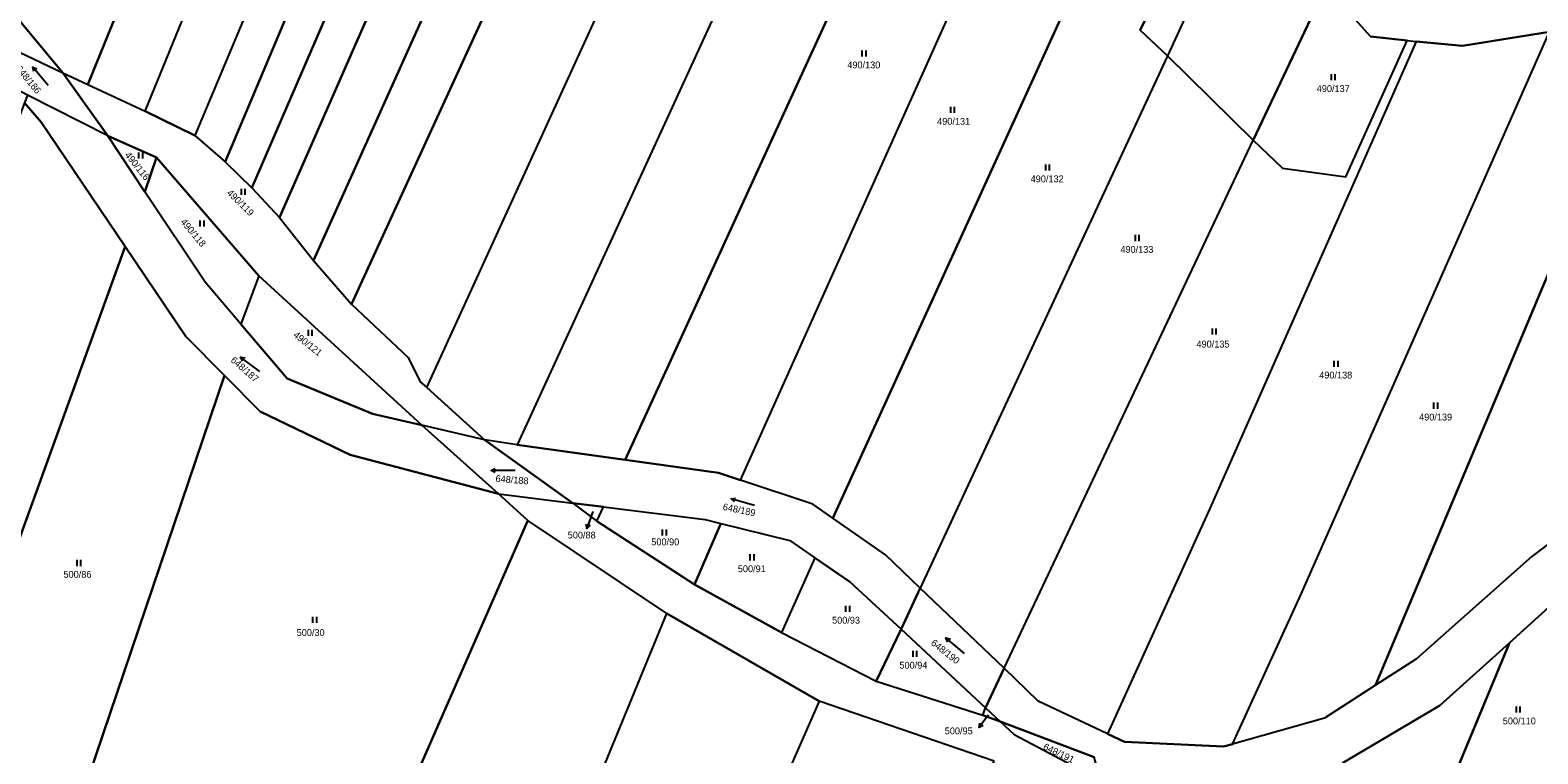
# Model space of a CAD drawing. Extents: x -654083 to -650132, y -1099819 to -1096699.
# Drawn here: x -651055.5 to -650680.3, y -1098806.5 to -1098626.4 of the extents above; entities that cross this region are included whole.
import ezdxf

# ---------------------------------------------------------------- set-up
doc = ezdxf.new("R2010")
doc.units = 0
for name, color, linetype in [('Obvody jako plochy', 7, 'Continuous'), ('Parcelní čísla', 7, 'Continuous'), ('Prvky pro prodl_ par_ č_', 7, 'Continuous'), ('Značky kultur', 7, 'Continuous')]:
    doc.layers.add(name, color=color, linetype=linetype)

msp = doc.modelspace()

# ---------------------------------------------------------------- linework, layer by layer
at = {"layer": 'Obvody jako plochy'}
for points in [[(-651003.38, -1098546.99), (-650965.66, -1098454.1), (-650992.27, -1098443.62), (-651063.28, -1098617.85), (-651047.34, -1098636.99), (-651041.11, -1098639.89)], [(-650988.54, -1098552.67), (-650950.27, -1098458.77), (-650965.66, -1098454.1), (-651003.38, -1098546.99), (-651041.11, -1098639.89), (-651026.82, -1098646.57)], [(-650936.41, -1098466.09), (-650975.44, -1098559.36), (-651014.48, -1098652.62), (-651026.82, -1098646.57), (-650988.54, -1098552.67), (-650950.27, -1098458.77), (-650947.09, -1098459.49)], [(-650967.34, -1098565.17), (-650927.75, -1098471.23), (-650936.41, -1098466.09), (-650975.44, -1098559.36), (-651014.48, -1098652.62), (-651006.94, -1098659.12)], [(-651000.31, -1098665.66), (-650959.47, -1098571.14), (-650918.63, -1098476.63), (-650927.75, -1098471.23), (-650967.34, -1098565.17), (-651006.94, -1098659.12)], [(-650951.57, -1098577.45), (-650909.69, -1098481.91), (-650918.63, -1098476.63), (-650959.47, -1098571.14), (-651000.31, -1098665.66), (-650993.45, -1098673)], [(-650941.23, -1098586.33), (-650897.48, -1098488.98), (-650909.69, -1098481.91), (-650951.57, -1098577.45), (-650993.45, -1098673), (-650984.99, -1098683.69)], [(-650930.17, -1098595.54), (-650884.84, -1098496.47), (-650897.48, -1098488.98), (-650941.23, -1098586.33), (-650984.99, -1098683.69), (-650975.5, -1098694.62)], [(-650956.75, -1098715.33), (-650909.95, -1098612.89), (-650864.45, -1098512.6), (-650872.49, -1098507.98), (-650884.84, -1098496.47), (-650930.17, -1098595.54), (-650975.5, -1098694.62), (-650961.39, -1098707.89), (-650958.39, -1098713.9)], [(-650934.3, -1098729.61), (-650942.43, -1098728.33), (-650956.75, -1098715.33), (-650909.95, -1098612.89), (-650864.45, -1098512.6), (-650840.72, -1098525.6), (-650888.26, -1098629.25)], [(-650907.43, -1098733.33), (-650865.23, -1098641.33), (-650816.21, -1098534.48), (-650833.76, -1098529.32), (-650840.72, -1098525.6), (-650888.26, -1098629.25), (-650934.3, -1098729.61)], [(-650878.73, -1098738.36), (-650837.73, -1098646.96), (-650791.34, -1098543.53), (-650798.66, -1098539.63), (-650816.21, -1098534.48), (-650865.23, -1098641.33), (-650907.43, -1098733.33), (-650884.15, -1098736.55)], [(-650816.56, -1098661.96), (-650855.69, -1098747.87), (-650860.71, -1098744.36), (-650878.73, -1098738.36), (-650837.73, -1098646.96), (-650791.34, -1098543.53), (-650781.04, -1098549.16), (-650772.29, -1098564.74)], [(-650755.16, -1098595.05), (-650755.72, -1098596.26), (-650762.2, -1098591.67), (-650779.25, -1098626.38), (-650772.48, -1098632.78), (-650834, -1098765.26), (-650842.62, -1098757), (-650855.69, -1098747.87), (-650816.56, -1098661.96), (-650772.29, -1098564.74)], [(-650755.72, -1098596.26), (-650772.48, -1098632.78), (-650779.25, -1098626.38), (-650762.2, -1098591.67)], [(-651086.29, -1098615.21), (-651074.38, -1098624.12), (-651047.34, -1098636.99), (-651063.28, -1098617.85), (-651079.27, -1098605.24), (-651088.04, -1098602.28), (-651107.21, -1098595.82), (-651118.44, -1098595.21), (-651137.16, -1098594.54), (-651144.61, -1098595.77), (-651144.24, -1098598.17), (-651124.82, -1098599.38), (-651109.83, -1098606.62), (-651092.38, -1098612.99)], [(-650751.16, -1098653.72), (-650733.04, -1098615.5), (-650748.92, -1098606.15), (-650755.16, -1098595.05), (-650755.72, -1098596.26), (-650772.48, -1098632.78)], [(-650662.73, -1098679.62), (-650636.81, -1098619.12), (-650617.93, -1098601.69), (-650615.08, -1098604.07), (-650662.32, -1098718.29), (-650676.99, -1098753.77), (-650681.81, -1098757.37), (-650710.49, -1098782.85), (-650720.71, -1098789.45), (-650672.89, -1098675.56)], [(-650751.16, -1098653.72), (-650743.8, -1098660.7), (-650728.07, -1098662.86), (-650712.84, -1098628.92), (-650721.96, -1098627.96), (-650733.04, -1098615.5)], [(-651056.15, -1098642.55), (-651060.54, -1098640.25), (-651074.38, -1098624.12), (-651047.34, -1098636.99), (-651036.18, -1098652.67)], [(-650756.28, -1098804.11), (-650739.26, -1098766.97), (-650677.42, -1098626.76), (-650699.05, -1098630.29), (-650710.56, -1098629.16), (-650761.95, -1098745.46), (-650787.4, -1098801.53), (-650783.11, -1098803.56), (-650758.49, -1098804.74)], [(-650654.31, -1098630.61), (-650672.89, -1098675.56), (-650720.71, -1098789.45), (-650733.39, -1098797.63), (-650756.28, -1098804.11), (-650739.26, -1098766.97), (-650677.42, -1098626.76), (-650665.75, -1098633.06)], [(-650787.4, -1098801.53), (-650804.63, -1098793.39), (-650813.13, -1098785.24), (-650751.16, -1098653.72), (-650743.8, -1098660.7), (-650728.07, -1098662.86), (-650712.84, -1098628.92), (-650710.56, -1098629.16), (-650761.95, -1098745.46)], [(-650813.13, -1098785.24), (-650751.16, -1098653.72), (-650772.48, -1098632.78), (-650834, -1098765.26)], [(-651000.31, -1098665.66), (-650993.45, -1098673), (-650984.99, -1098683.69), (-650975.5, -1098694.62), (-650961.39, -1098707.89), (-650958.39, -1098713.9), (-650956.75, -1098715.33), (-650942.43, -1098728.33), (-650958.03, -1098724.72), (-650998.6, -1098687.5), (-651024.02, -1098658.05), (-651036.18, -1098652.67), (-651047.34, -1098636.99), (-651041.11, -1098639.89), (-651026.82, -1098646.57), (-651014.48, -1098652.62), (-651006.94, -1098659.12)], [(-650975.84, -1098732.1), (-650938.96, -1098741.84), (-650958.03, -1098724.72), (-650970.31, -1098721.88), (-650991.5, -1098713.1), (-651003.01, -1098699.6), (-651011.95, -1098689.12), (-651026.94, -1098666.58), (-651036.18, -1098652.67), (-651056.15, -1098642.55), (-651056.89, -1098644.49), (-651052.75, -1098649.3), (-651031.87, -1098680.23), (-651016.73, -1098702.65), (-651007.13, -1098712.31), (-650998.21, -1098721.28)], [(-651052.75, -1098649.3), (-651056.89, -1098644.49), (-651112.64, -1098790.89), (-651094.67, -1098760.47), (-651067.39, -1098774.05), (-651084.91, -1098805.69), (-651078.51, -1098809.11), (-651031.87, -1098680.23)], [(-651026.94, -1098666.58), (-651036.18, -1098652.67), (-651024.02, -1098658.05)], [(-651011.95, -1098689.12), (-651026.94, -1098666.58), (-651024.02, -1098658.05), (-650998.6, -1098687.5), (-651003.01, -1098699.6)], [(-651016.73, -1098702.65), (-651031.87, -1098680.23), (-651078.51, -1098809.11), (-651046.34, -1098828.28), (-651007.13, -1098712.31)], [(-650998.6, -1098687.5), (-651003.01, -1098699.6), (-650991.5, -1098713.1), (-650970.31, -1098721.88), (-650958.03, -1098724.72)], [(-650931.64, -1098748.41), (-650938.96, -1098741.84), (-650975.84, -1098732.1), (-650998.21, -1098721.28), (-651007.13, -1098712.31), (-651046.34, -1098828.28), (-650982.05, -1098863.66)], [(-650938.96, -1098741.84), (-650920.4, -1098744.1), (-650942.43, -1098728.33), (-650958.03, -1098724.72)], [(-650883.57, -1098749.15), (-650866.45, -1098753.4), (-650860.17, -1098757.71), (-650851.46, -1098763.68), (-650838.76, -1098775.52), (-650834, -1098765.26), (-650842.62, -1098757), (-650855.69, -1098747.87), (-650860.71, -1098744.36), (-650878.73, -1098738.36), (-650884.15, -1098736.55), (-650907.43, -1098733.33), (-650934.3, -1098729.61), (-650942.43, -1098728.33), (-650920.4, -1098744.1), (-650912.81, -1098745.05), (-650887.53, -1098748.16)], [(-650920.4, -1098744.1), (-650914.47, -1098748.6), (-650912.81, -1098745.05)], [(-650883.57, -1098749.15), (-650890.19, -1098764.39), (-650914.47, -1098748.6), (-650912.81, -1098745.05), (-650887.53, -1098748.16)], [(-650897.01, -1098771.63), (-650931.64, -1098748.41), (-650982.05, -1098863.66), (-650944.22, -1098886.48)], [(-650860.17, -1098757.71), (-650868.5, -1098776.33), (-650890.19, -1098764.39), (-650883.57, -1098749.15), (-650866.45, -1098753.4)], [(-650868.5, -1098776.33), (-650844.93, -1098788.47), (-650838.76, -1098775.52), (-650851.46, -1098763.68), (-650860.17, -1098757.71)], [(-650684.41, -1098828.16), (-650657.65, -1098766.38), (-650655.54, -1098761.32), (-650672.13, -1098765.12), (-650687.37, -1098778.86), (-650709.56, -1098832.52), (-650687.33, -1098829.68)], [(-650817.77, -1098795.08), (-650813.13, -1098785.24), (-650834, -1098765.26), (-650838.76, -1098775.52)], [(-650859.16, -1098793.39), (-650908.26, -1098905.34), (-650944.22, -1098886.48), (-650897.01, -1098771.63)], [(-650844.93, -1098788.47), (-650818.38, -1098796.9), (-650817.77, -1098795.08), (-650838.76, -1098775.52)], [(-650740.5, -1098836.57), (-650709.56, -1098832.52), (-650687.37, -1098778.86), (-650704.67, -1098794.46), (-650728.83, -1098808.78)], [(-650815.58, -1098808.33), (-650859.16, -1098793.39), (-650908.26, -1098905.34), (-650870.02, -1098923.54)], [(-650817.77, -1098795.08), (-650814.1, -1098798.5), (-650818.38, -1098796.9)], [(-650810.63, -1098801.74), (-650789.11, -1098813.09), (-650790.72, -1098807.36), (-650814.1, -1098798.5)]]:
    msp.add_lwpolyline(points, close=True, dxfattribs=at)
for points in [[(-650733.04, -1098615.5), (-650721.96, -1098627.96), (-650712.84, -1098628.92), (-650710.56, -1098629.16), (-650699.05, -1098630.29), (-650677.42, -1098626.76)], [(-650815.58, -1098808.33), (-650859.16, -1098793.39), (-650897.01, -1098771.63), (-650931.64, -1098748.41), (-650938.96, -1098741.84), (-650920.4, -1098744.1), (-650914.47, -1098748.6), (-650890.19, -1098764.39), (-650868.5, -1098776.33), (-650844.93, -1098788.47), (-650818.38, -1098796.9), (-650814.1, -1098798.5), (-650810.63, -1098801.74), (-650789.11, -1098813.09)], [(-650676.99, -1098753.77), (-650681.81, -1098757.37), (-650710.49, -1098782.85), (-650720.71, -1098789.45), (-650733.39, -1098797.63), (-650756.28, -1098804.11), (-650758.49, -1098804.74), (-650783.11, -1098803.56), (-650787.4, -1098801.53), (-650804.63, -1098793.39), (-650813.13, -1098785.24), (-650817.77, -1098795.08), (-650814.1, -1098798.5), (-650790.72, -1098807.36)], [(-650728.83, -1098808.78), (-650704.67, -1098794.46), (-650687.37, -1098778.86), (-650672.13, -1098765.12)]]:
    msp.add_lwpolyline(points, dxfattribs=at)
at = {"layer": 'Prvky pro prodl_ par_ č_'}
for p, q in [((-650915.93, -1098747.59), (-650916.94, -1098750.42)), ((-650915.42, -1098746.16), (-650915.93, -1098747.59)), ((-650817.54, -1098797.58), (-650819.35, -1098799.97)), ((-650817.02, -1098796.89), (-650817.54, -1098797.58))]:
    msp.add_line(p, q, dxfattribs=at)
for points in [[(-650916.13, -1098749.64), (-650916.94, -1098750.42), (-650917.07, -1098749.31)], [(-650818.35, -1098799.48), (-650819.35, -1098799.97), (-650819.15, -1098798.87)]]:
    msp.add_lwpolyline(points, dxfattribs=at)
at = {"layer": 'Značky kultur'}
for p, q in [((-650848.48, -1098631.44), (-650848.48, -1098632.94)), ((-650847.45, -1098632.94), (-650847.45, -1098631.44)), ((-651050.96, -1098640.18), (-651054.8, -1098635.56)), ((-650731.73, -1098637.32), (-650731.73, -1098638.82)), ((-650730.7, -1098638.82), (-650730.7, -1098637.32)), ((-650826.46, -1098645.48), (-650826.46, -1098646.98)), ((-650825.44, -1098646.98), (-650825.44, -1098645.48)), ((-651028.49, -1098656.83), (-651028.49, -1098658.33)), ((-651027.46, -1098658.33), (-651027.46, -1098656.83)), ((-650802.83, -1098659.8), (-650802.83, -1098661.3)), ((-650801.81, -1098661.3), (-650801.81, -1098659.8)), ((-651002.95, -1098665.89), (-651002.95, -1098667.39)), ((-651001.93, -1098667.39), (-651001.93, -1098665.89)), ((-651013.22, -1098673.77), (-651013.22, -1098675.27)), ((-651012.2, -1098675.27), (-651012.2, -1098673.77)), ((-650780.49, -1098677.36), (-650780.49, -1098678.86)), ((-650779.46, -1098678.86), (-650779.46, -1098677.36)), ((-650986.28, -1098700.96), (-650986.28, -1098702.46)), ((-650985.26, -1098702.46), (-650985.26, -1098700.96)), ((-650761.37, -1098700.67), (-650761.37, -1098702.17)), ((-650760.34, -1098702.17), (-650760.34, -1098700.67)), ((-650998.29, -1098711.36), (-651003.09, -1098707.76)), ((-650731.04, -1098708.65), (-650731.04, -1098710.15)), ((-650730.02, -1098710.15), (-650730.02, -1098708.65)), ((-650706.22, -1098719.1), (-650706.22, -1098720.6)), ((-650705.2, -1098720.6), (-650705.2, -1098719.1)), ((-650934.75, -1098736.01), (-650940.75, -1098736.03)), ((-650875.25, -1098744.67), (-650881.03, -1098743.07)), ((-650898.16, -1098750.69), (-650898.16, -1098752.19)), ((-650897.14, -1098752.19), (-650897.14, -1098750.69)), ((-651043.85, -1098758.27), (-651043.85, -1098759.77)), ((-651042.83, -1098759.77), (-651042.83, -1098758.27)), ((-650876.37, -1098756.86), (-650876.37, -1098758.36)), ((-650875.34, -1098758.36), (-650875.34, -1098756.86)), ((-650852.54, -1098769.68), (-650852.54, -1098771.18)), ((-650851.52, -1098771.18), (-650851.52, -1098769.68)), ((-650985.18, -1098772.45), (-650985.18, -1098773.95)), ((-650984.16, -1098773.95), (-650984.16, -1098772.45)), ((-650822.99, -1098781.55), (-650827.57, -1098777.67)), ((-650835.85, -1098780.89), (-650835.85, -1098782.39)), ((-650834.83, -1098782.39), (-650834.83, -1098780.89)), ((-650685.68, -1098794.76), (-650685.68, -1098796.26)), ((-650684.66, -1098796.26), (-650684.66, -1098794.76))]:
    msp.add_line(p, q, dxfattribs=at)
for points in [[(-651054.54, -1098636.65), (-651054.8, -1098635.56), (-651053.78, -1098636.01)], [(-651002.59, -1098708.76), (-651003.09, -1098707.76), (-651001.99, -1098707.96)], [(-650939.75, -1098736.53), (-650940.75, -1098736.03), (-650939.75, -1098735.53)], [(-650880.2, -1098743.82), (-650881.03, -1098743.07), (-650879.93, -1098742.86)], [(-650827.13, -1098778.7), (-650827.57, -1098777.67), (-650826.48, -1098777.94)]]:
    msp.add_lwpolyline(points, dxfattribs=at)

# ---------------------------------------------------------------- texts
at = {"layer": 'Parcelní čísla'}
for s, height, rotation, p in [('648/186', 1.7, 309.447, (-651059.14, -1098636.04)), ('490/116', 1.7, 308.664, (-651032.03, -1098657.51)), ('490/119', 1.7, 315.603, (-651006.65, -1098667.06)), ('490/118', 1.7, 309.96, (-651018.16, -1098674.19)), ('490/121', 1.7, 321.768, (-650990.13, -1098702.55)), ('648/187', 1.7, 318.834, (-651005.72, -1098708.76)), ('648/188', 1.7, 355.221, (-650939.72, -1098738.79)), ('500/88', 0.1, 330.066, (-650915.42, -1098746.16)), ('648/189', 1.7, 348.525, (-650883.22, -1098745.79)), ('648/190', 1.7, 321.759, (-650831.47, -1098779.22)), ('500/95', 0.1, 343.575, (-650817.02, -1098796.89)), ('648/191', 1.7, 334.44, (-650803.56, -1098805.33))]:
    msp.add_text(s, height=height, rotation=rotation, dxfattribs=at).set_placement(p)
for s, p in [('490/130', (-650852.13, -1098635.87)), ('490/137', (-650735.31, -1098641.76)), ('490/131', (-650829.77, -1098649.91)), ('490/132', (-650806.51, -1098664.24)), ('490/133', (-650784.18, -1098681.8)), ('490/135', (-650765.24, -1098705.37)), ('490/138', (-650734.69, -1098713.08)), ('490/139', (-650709.84, -1098723.54)), ('500/90', (-650900.9, -1098754.61)), ('500/86', (-651047.18, -1098762.7)), ('500/91', (-650879.37, -1098761.3)), ('500/93', (-650855.92, -1098774.11)), ('500/30', (-650989.15, -1098777.18)), ('500/94', (-650839.15, -1098785.32)), ('500/110', (-650689.01, -1098799.19))]:
    msp.add_text(s, height=1.7, dxfattribs=at).set_placement(p)
at = {"layer": 'Prvky pro prodl_ par_ č_'}
for s, p in [('500/88', (-650921.7, -1098752.91)), ('500/95', (-650827.88, -1098801.67))]:
    msp.add_text(s, height=1.7, dxfattribs=at).set_placement(p)

doc.saveas('drawing.dxf')
